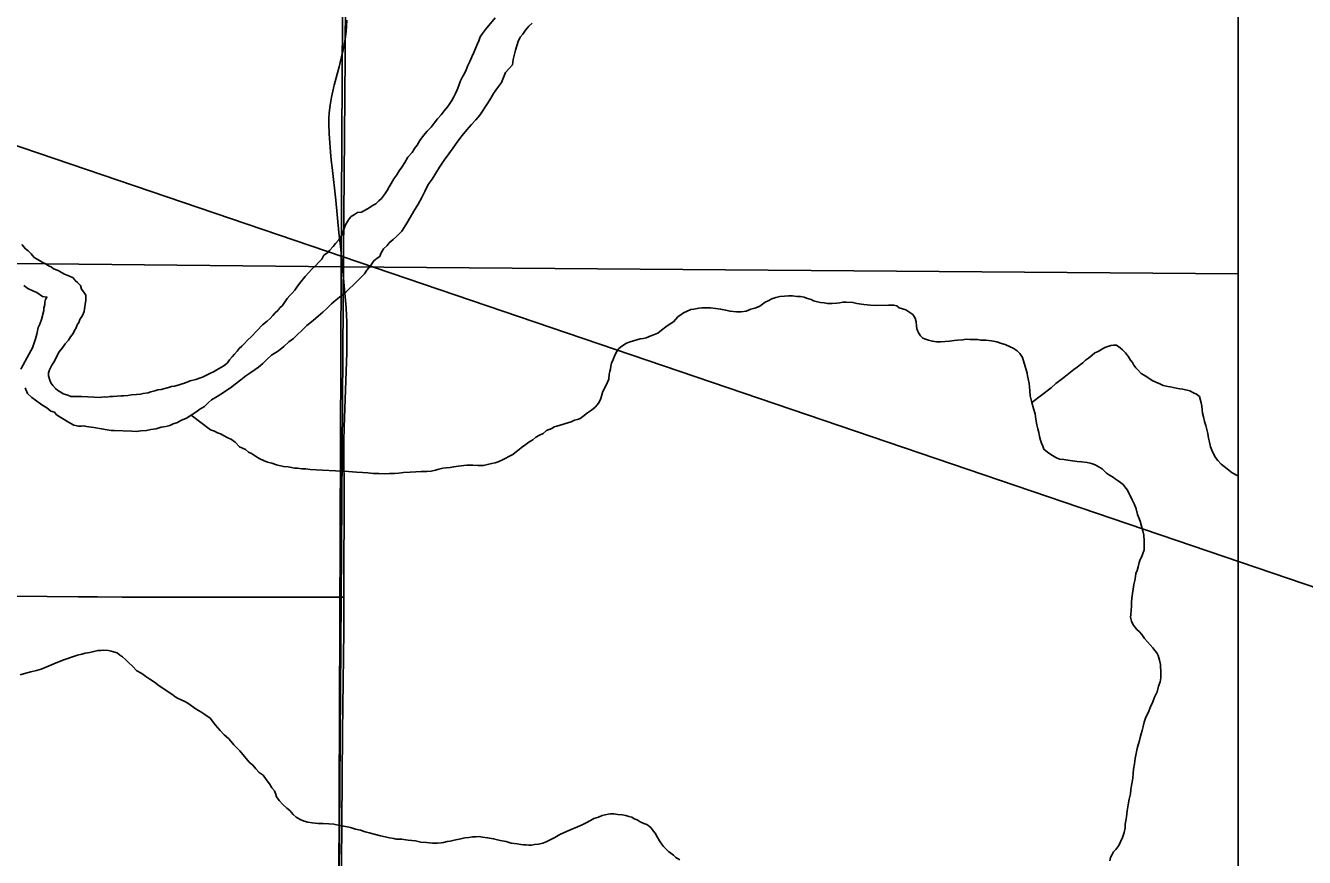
# Model space of a CAD drawing. Extents: x -17 to 88, y -5 to 22.
# Drawn here: x 8.487 to 9.45, y 15.696 to 16.322 of the extents above; entities that cross this region are included whole.
import ezdxf

# ---------------------------------------------------------------- set-up
doc = ezdxf.new("R2010")
doc.units = 0
for name, color, linetype in [('GM_X_County_Road', 7, 'Continuous'), ('GM_X_Major_River', 7, 'Continuous'), ('GM_X_Minor_River', 7, 'Continuous'), ('GM_X_Section', 7, 'Continuous'), ('GM_X_Township', 7, 'Continuous'), ('GM_X_Township_Road', 7, 'Continuous'), ('SH_Data', 7, 'Continuous'), ('TX_P_10', 7, 'Continuous')]:
    doc.layers.add(name, color=color, linetype=linetype)

msp = doc.modelspace()

# ---------------------------------------------------------------- linework, layer by layer
at = {"layer": 'GM_X_County_Road'}
for points in [[(8.72267, 16.16677), (8.72022, 16.19091), (8.71746, 16.2155), (8.71683, 16.22118), (8.71627, 16.22736), (8.71525, 16.24094), (8.7149, 16.24871), (8.71503, 16.2527), (8.71528, 16.25673), (8.71612, 16.26247), (8.71713, 16.26855), (8.71864, 16.27544), (8.71887, 16.27653), (8.71912, 16.27761), (8.72284, 16.2914), (8.72437, 16.29799), (8.7258, 16.30418), (8.72678, 16.30911), (8.72751, 16.31396), (8.72801, 16.31791), (8.72842, 16.32226), (8.72866, 16.32646)], [(8.72633, 15.89202), (8.72645, 15.92533), (8.72647, 15.9452), (8.72647, 15.96198), (8.72642, 16.00977), (8.72656, 16.01969), (8.72851, 16.07621), (8.72868, 16.09303), (8.72849, 16.09957), (8.72835, 16.10424), (8.72799, 16.10987), (8.72763, 16.11543), (8.72526, 16.1402), (8.72373, 16.15628), (8.72267, 16.16677)], [(8.71762, 14.77301), (8.71769, 14.80605), (8.71829, 14.84956), (8.71868, 14.89306), (8.71919, 14.97697), (8.7197, 15.06274), (8.72014, 15.12054), (8.72074, 15.18516), (8.72119, 15.21188), (8.7214, 15.25478), (8.72184, 15.35297), (8.72241, 15.41574), (8.72271, 15.49902), (8.72311, 15.52946), (8.72344, 15.56365), (8.72411, 15.63015), (8.72478, 15.72149), (8.72541, 15.79047), (8.72636, 15.86628), (8.72632, 15.89116), (8.72633, 15.89202)]]:
    msp.add_lwpolyline(points, dxfattribs=at)
at = {"layer": 'GM_X_Major_River'}
for points in [[(8.62129, 16.03569), (8.62439, 16.03867), (8.6267, 16.04053), (8.63093, 16.04311), (8.63555, 16.04606), (8.63825, 16.04791), (8.64094, 16.04976), (8.64441, 16.05235), (8.64866, 16.05569), (8.65252, 16.05866), (8.65637, 16.06124), (8.65945, 16.06347), (8.66215, 16.06531), (8.66524, 16.06792), (8.66833, 16.0709), (8.67182, 16.07425), (8.67721, 16.07757), (8.68107, 16.08091), (8.68493, 16.08426), (8.6884, 16.08685), (8.6915, 16.08983), (8.6946, 16.09281), (8.69847, 16.09654), (8.7031, 16.10025), (8.70697, 16.1036), (8.71045, 16.10657), (8.71315, 16.10918), (8.71703, 16.1129), (8.7205, 16.11588), (8.72436, 16.11884), (8.72784, 16.12182), (8.73055, 16.12442), (8.73326, 16.12703), (8.74178, 16.13561), (8.74374, 16.13823), (8.74646, 16.1416), (8.74881, 16.14535), (8.75151, 16.1472), (8.75344, 16.14868), (8.75424, 16.15095), (8.7562, 16.15433), (8.75891, 16.15694), (8.76047, 16.15881), (8.76356, 16.16141), (8.76588, 16.16364), (8.76821, 16.16588), (8.77014, 16.16774), (8.77171, 16.17037), (8.77368, 16.17375), (8.77642, 16.17788), (8.77917, 16.18276), (8.78231, 16.18802), (8.78506, 16.19291), (8.78743, 16.19742), (8.78981, 16.20269), (8.79292, 16.20681), (8.79567, 16.21132), (8.79842, 16.21582), (8.80193, 16.22107), (8.80545, 16.22595), (8.80857, 16.23045), (8.81209, 16.23532), (8.81559, 16.23981), (8.81909, 16.24392), (8.82259, 16.24803), (8.8257, 16.25139), (8.82881, 16.25513), (8.83077, 16.25813), (8.83311, 16.26151), (8.83507, 16.26451), (8.83703, 16.26789), (8.83899, 16.27127), (8.84094, 16.2739), (8.84289, 16.27652), (8.84523, 16.27951), (8.84604, 16.28216), (8.84803, 16.28706), (8.85347, 16.29303), (8.85392, 16.29682), (8.85557, 16.304), (8.8576, 16.31042), (8.85918, 16.31381), (8.86112, 16.31605), (8.86308, 16.31905), (8.8658, 16.32204), (8.86812, 16.32428)], [(8.84044, 16.32821), (8.83305, 16.31961), (8.83071, 16.31662), (8.82914, 16.31399), (8.82795, 16.31097), (8.82676, 16.30833), (8.82556, 16.30532), (8.82436, 16.3023), (8.82278, 16.29892), (8.8212, 16.29553), (8.81962, 16.29252)], [(8.81962, 16.29252), (8.81842, 16.28912), (8.81723, 16.28649), (8.81566, 16.28386), (8.81407, 16.28047), (8.81287, 16.27745), (8.81167, 16.27406), (8.81048, 16.27142), (8.80929, 16.26879), (8.80772, 16.26616), (8.80616, 16.26391), (8.80459, 16.26166), (8.80187, 16.25829), (8.79953, 16.2553), (8.79682, 16.25231), (8.79447, 16.24893), (8.79213, 16.24594), (8.78904, 16.24296), (8.78631, 16.23959), (8.78358, 16.23584), (8.78162, 16.23246), (8.77967, 16.22984), (8.77771, 16.22684), (8.7746, 16.22348), (8.77225, 16.21935), (8.7699, 16.21597), (8.76794, 16.21297), (8.76637, 16.20996), (8.76403, 16.20697), (8.76207, 16.20359), (8.76049, 16.20096), (8.75892, 16.19833), (8.75736, 16.19608), (8.75619, 16.1942), (8.75463, 16.19233), (8.7527, 16.19047), (8.75037, 16.18823), (8.74845, 16.18713), (8.74614, 16.18565), (8.74422, 16.18455), (8.73961, 16.18198), (8.73656, 16.18165), (8.73425, 16.18018), (8.73194, 16.1787), (8.73039, 16.17683), (8.72921, 16.17495), (8.72764, 16.17233), (8.72644, 16.16893), (8.72523, 16.16554), (8.72367, 16.16291), (8.72249, 16.16103), (8.72016, 16.15842), (8.71821, 16.15617), (8.7155, 16.15318), (8.71394, 16.15131), (8.71124, 16.14947), (8.70967, 16.14646), (8.70773, 16.14459), (8.70463, 16.14124), (8.70231, 16.139), (8.6996, 16.13639), (8.69726, 16.1334), (8.69493, 16.13078), (8.69298, 16.12816), (8.69103, 16.12554), (8.68946, 16.12329), (8.68752, 16.12105), (8.68558, 16.11918), (8.68364, 16.11694), (8.68168, 16.11394), (8.68012, 16.11169), (8.67819, 16.10983), (8.67663, 16.10796), (8.67469, 16.10609), (8.67276, 16.10423), (8.67082, 16.10199), (8.66849, 16.09975), (8.66502, 16.09716), (8.65687, 16.0882), (8.65378, 16.0856), (8.65145, 16.08298), (8.64951, 16.08112), (8.64758, 16.07926), (8.64602, 16.07738), (8.64408, 16.07514), (8.64214, 16.0729), (8.64019, 16.07066), (8.63863, 16.06841), (8.63593, 16.06618), (8.63363, 16.06508), (8.63055, 16.06324), (8.62824, 16.06177), (8.62594, 16.06067), (8.62287, 16.05921), (8.6198, 16.05775), (8.6175, 16.05703), (8.61482, 16.05594), (8.61062, 16.05488), (8.6064, 16.05306), (8.60373, 16.05235), (8.60143, 16.05163)], [(8.60143, 16.05163), (8.59876, 16.05092), (8.59647, 16.05058), (8.59418, 16.04987), (8.5915, 16.04916), (8.58883, 16.04845), (8.58616, 16.04812), (8.58386, 16.0474), (8.58081, 16.0467), (8.57889, 16.04597), (8.57508, 16.04528), (8.57317, 16.04494), (8.57013, 16.04462), (8.56632, 16.04431), (8.56365, 16.04398), (8.5606, 16.04366), (8.5587, 16.04369), (8.55565, 16.04337), (8.55261, 16.04304), (8.54994, 16.04309), (8.54766, 16.04275), (8.54576, 16.04279), (8.54233, 16.04247), (8.53815, 16.04255), (8.52865, 16.04311), (8.52599, 16.04316), (8.52371, 16.0432), (8.52067, 16.04326), (8.5184, 16.04406), (8.515, 16.04526), (8.51313, 16.04643), (8.51087, 16.04761), (8.50899, 16.04917), (8.50714, 16.05148), (8.50565, 16.05341), (8.50456, 16.05609), (8.50385, 16.05876), (8.50389, 16.06104), (8.5047, 16.0633), (8.50628, 16.06669), (8.50784, 16.06894), (8.50981, 16.0727), (8.51061, 16.07458), (8.51179, 16.07684), (8.51412, 16.07945), (8.51647, 16.08283), (8.5188, 16.08544), (8.52037, 16.08807), (8.52232, 16.09069), (8.5235, 16.09295), (8.52467, 16.09483), (8.52548, 16.09709), (8.52665, 16.09897), (8.52746, 16.10123), (8.52941, 16.10423), (8.53061, 16.10725), (8.53103, 16.10914), (8.53191, 16.11558), (8.53198, 16.11937), (8.5305, 16.12168), (8.52864, 16.12399), (8.52793, 16.12667), (8.52569, 16.12899), (8.52382, 16.13054), (8.52234, 16.13246), (8.5197, 16.13365), (8.51592, 16.13524), (8.51366, 16.13642), (8.51103, 16.13799), (8.50763, 16.13919), (8.50576, 16.14075), (8.50387, 16.14154), (8.50199, 16.14271), (8.49898, 16.14429), (8.49522, 16.14664), (8.49296, 16.14782), (8.49073, 16.15052), (8.48849, 16.15284), (8.48662, 16.15439), (8.48364, 16.15749)], [(8.48535, 16.1267), (8.48834, 16.12436), (8.49249, 16.12238), (8.49514, 16.12158), (8.49926, 16.11846), (8.50267, 16.11802), (8.5015, 16.11614), (8.50108, 16.11425), (8.50105, 16.11235), (8.50024, 16.10971), (8.5002, 16.10781), (8.49855, 16.10101), (8.49735, 16.09761), (8.49616, 16.09498), (8.49493, 16.09006), (8.4941, 16.08666), (8.49291, 16.08364), (8.4917, 16.07987), (8.48933, 16.07536), (8.48303, 16.0637)], [(8.48619, 16.04959), (8.48801, 16.04538), (8.49137, 16.04228), (8.494, 16.04033), (8.49888, 16.03682), (8.50264, 16.03448), (8.50563, 16.03214), (8.50828, 16.03133), (8.50976, 16.02941), (8.51428, 16.02667), (8.51879, 16.02392), (8.52293, 16.02157), (8.52633, 16.02075), (8.52861, 16.0207), (8.53052, 16.02105), (8.53242, 16.02063), (8.5381, 16.01977), (8.54379, 16.0189), (8.54796, 16.01807), (8.55099, 16.01763), (8.55327, 16.01759), (8.56657, 16.01696), (8.56999, 16.0169), (8.57342, 16.01721), (8.5776, 16.01752), (8.58104, 16.01821), (8.58485, 16.0189), (8.58868, 16.01997), (8.59211, 16.02066), (8.59517, 16.02137), (8.59785, 16.02246), (8.60091, 16.02354), (8.6036, 16.02501), (8.60782, 16.02683), (8.61128, 16.02904), (8.61474, 16.03126), (8.61782, 16.03348), (8.62129, 16.03569)]]:
    msp.add_lwpolyline(points, dxfattribs=at)
at = {"layer": 'GM_X_Minor_River'}
for points in [[(8.92917, 16.071), (8.93036, 16.07363), (8.93155, 16.07627), (8.93351, 16.07927), (8.93582, 16.08113), (8.93929, 16.08334), (8.94197, 16.08443), (8.94464, 16.08514), (8.94694, 16.08586), (8.94961, 16.08656), (8.9519, 16.0869), (8.95419, 16.08724), (8.95764, 16.0887), (8.96032, 16.08979), (8.963, 16.09087), (8.96571, 16.0931), (8.9688, 16.0957), (8.97226, 16.09792), (8.97457, 16.09939), (8.97806, 16.10313), (8.98038, 16.10498), (8.9823, 16.10609), (8.98767, 16.10864), (8.98996, 16.10898), (8.99377, 16.10967), (8.99606, 16.11001), (8.9991, 16.10995), (9.00252, 16.10989), (9.00632, 16.10944), (9.01011, 16.10899), (9.0139, 16.10816), (9.0173, 16.10734), (9.02224, 16.10687), (9.02566, 16.1068), (9.02947, 16.10749), (9.03292, 16.10895), (9.03598, 16.10965), (9.03789, 16.11037), (9.03981, 16.11109), (9.04174, 16.11258), (9.04366, 16.11406), (9.04596, 16.11516), (9.04865, 16.11663), (9.05172, 16.11771), (9.05477, 16.11841), (9.0582, 16.11873), (9.06125, 16.11905), (9.06429, 16.119), (9.0677, 16.11855), (9.07036, 16.1185), (9.07302, 16.11807), (9.0749, 16.11728), (9.0783, 16.11608), (9.08019, 16.11528), (9.08321, 16.11447), (9.08549, 16.11404), (9.08814, 16.11362), (9.09079, 16.11319), (9.09421, 16.11313), (9.09764, 16.11344), (9.09993, 16.11378), (9.10222, 16.11411), (9.10488, 16.11407), (9.10982, 16.11397), (9.11285, 16.11316), (9.11815, 16.1123), (9.12309, 16.11183), (9.12765, 16.11174), (9.13678, 16.11195), (9.13868, 16.11192), (9.14058, 16.11188), (9.14285, 16.11146), (9.14472, 16.10991), (9.14964, 16.1083), (9.15264, 16.10634), (9.15489, 16.10478), (9.15674, 16.10209), (9.15746, 16.09942), (9.15778, 16.09638), (9.15812, 16.09409), (9.1592, 16.09103), (9.16068, 16.08873), (9.16255, 16.08717), (9.16444, 16.08638), (9.1667, 16.08558), (9.16973, 16.08476), (9.17276, 16.08432), (9.1758, 16.08427), (9.17923, 16.08459), (9.18266, 16.0849), (9.18609, 16.08522), (9.18875, 16.08555), (9.19256, 16.08586), (9.19523, 16.08619), (9.19789, 16.08614), (9.20093, 16.08608), (9.20359, 16.08603), (9.20624, 16.0856), (9.21005, 16.08553), (9.21422, 16.08507), (9.21839, 16.08424)], [(9.21839, 16.08424), (9.22179, 16.08303), (9.22443, 16.08223), (9.22821, 16.08064), (9.23046, 16.07946), (9.23347, 16.0775), (9.23571, 16.07556), (9.23756, 16.07249), (9.23971, 16.06562), (9.24043, 16.06332), (9.24114, 16.06065), (9.24148, 16.05875), (9.24182, 16.05646), (9.24252, 16.05303), (9.24285, 16.05037), (9.24317, 16.04732), (9.24348, 16.04352), (9.24453, 16.03856), (9.24596, 16.03398), (9.24703, 16.03016), (9.24771, 16.02597), (9.2484, 16.02178), (9.2491, 16.01873), (9.24981, 16.01606), (9.25052, 16.01301), (9.25123, 16.01034), (9.25194, 16.00805), (9.25304, 16.00575), (9.25376, 16.00346), (9.25638, 16.00113), (9.25826, 15.99995), (9.26014, 15.99878), (9.26277, 15.99721), (9.26541, 15.99602), (9.26882, 15.99558), (9.27185, 15.99514), (9.27527, 15.9947), (9.27868, 15.99426), (9.28209, 15.99382), (9.28627, 15.99336), (9.28854, 15.99294), (9.29043, 15.99252), (9.29232, 15.99173), (9.2942, 15.99055), (9.29759, 15.98859), (9.30095, 15.98549), (9.3032, 15.98393), (9.30546, 15.98275), (9.30733, 15.9812), (9.30959, 15.97963), (9.31146, 15.97846), (9.31334, 15.97691), (9.31482, 15.97498), (9.31668, 15.97267), (9.32035, 15.96539), (9.32181, 15.96232), (9.32326, 15.95849), (9.32432, 15.9543), (9.32613, 15.94933), (9.3272, 15.94551), (9.32827, 15.94207), (9.32897, 15.93864), (9.32927, 15.93446), (9.32921, 15.93104), (9.32915, 15.92763), (9.32834, 15.92499), (9.32753, 15.92272), (9.32635, 15.92046), (9.32555, 15.9182), (9.32472, 15.9148), (9.32391, 15.91215), (9.32311, 15.90989), (9.32269, 15.90762), (9.32225, 15.90459), (9.32144, 15.90157), (9.32099, 15.89816), (9.32055, 15.89475), (9.3201, 15.89134), (9.31966, 15.88793), (9.31961, 15.88527), (9.31956, 15.88224), (9.31911, 15.87883), (9.31907, 15.87693), (9.31978, 15.87388), (9.32087, 15.8712), (9.32385, 15.86773), (9.32571, 15.86579), (9.32757, 15.86386), (9.32942, 15.86079), (9.33166, 15.85847), (9.3339, 15.85615), (9.33575, 15.85383), (9.33724, 15.85191), (9.33872, 15.84998), (9.33983, 15.84806), (9.3409, 15.84463), (9.3416, 15.84119), (9.34187, 15.83511), (9.34183, 15.83321), (9.3418, 15.83132), (9.34136, 15.82829)], [(9.24453, 16.03856), (9.25918, 16.04968), (9.26267, 16.05304), (9.26883, 16.05748), (9.27115, 16.05934), (9.27385, 16.06156), (9.27617, 16.06342), (9.27887, 16.06527), (9.28118, 16.06712), (9.28311, 16.06861), (9.28505, 16.07047), (9.28735, 16.07195), (9.29006, 16.07417), (9.29199, 16.07603), (9.29468, 16.07713), (9.2966, 16.07823), (9.29967, 16.08007), (9.30197, 16.08079), (9.30426, 16.0815), (9.30617, 16.08185), (9.30845, 16.08181), (9.31108, 16.07986), (9.31295, 16.07831), (9.31519, 16.07599), (9.31741, 16.07291), (9.31889, 16.0706), (9.32037, 16.06867), (9.32148, 16.06676), (9.32296, 16.06483), (9.32483, 16.0629), (9.32707, 16.06058), (9.33007, 16.05862), (9.3327, 16.05705), (9.33533, 16.0551), (9.33797, 16.05392), (9.34099, 16.05272), (9.34362, 16.05153), (9.34703, 16.05071), (9.34892, 16.0503), (9.3512, 16.04987), (9.35347, 16.04945), (9.35612, 16.04902), (9.3584, 16.0486), (9.3637, 16.04736), (9.36633, 16.0458), (9.3686, 16.04499), (9.37084, 16.04305), (9.37228, 16.03847), (9.37261, 16.03581), (9.37294, 16.03314), (9.37327, 16.03048), (9.37398, 16.02781), (9.37467, 16.02438), (9.37576, 16.02132), (9.37646, 16.01827), (9.37717, 16.01522), (9.37786, 16.01178), (9.37857, 16.00873), (9.37926, 16.0053), (9.38035, 16.00262), (9.38144, 15.99995), (9.38291, 15.99726), (9.38477, 15.99495), (9.38738, 15.99224), (9.39188, 15.98874), (9.39562, 15.98563), (9.39976, 15.98328), (9.4, 15.98313)], [(8.61128, 16.02904), (8.6259, 16.01814), (8.62892, 16.01694), (8.63118, 16.01576), (8.63345, 16.01496), (8.63571, 16.01378), (8.63834, 16.01221), (8.64173, 16.01063), (8.64436, 16.00868), (8.64772, 16.0052), (8.65224, 16.00322), (8.65449, 16.00128), (8.65675, 16.0001), (8.65975, 15.99815), (8.66314, 15.99618), (8.66578, 15.99499), (8.6688, 15.9938), (8.6722, 15.99298), (8.6756, 15.99177), (8.6809, 15.99054), (8.68432, 15.99009), (8.68697, 15.98967), (8.68924, 15.98924), (8.69152, 15.9892), (8.69456, 15.98877), (8.6976, 15.98871), (8.70101, 15.98827), (8.71013, 15.98772), (8.72988, 15.98659), (8.73595, 15.9861), (8.74051, 15.98602), (8.74431, 15.98556), (8.74848, 15.98511), (8.75266, 15.98503), (8.75685, 15.98495), (8.76065, 15.98526), (8.76445, 15.98519), (8.76788, 15.98551), (8.77131, 15.98582), (8.77626, 15.98611), (8.78045, 15.98641), (8.78464, 15.98671), (8.78882, 15.98664), (8.79224, 15.98695), (8.7953, 15.98766), (8.79797, 15.98837), (8.80103, 15.98907), (8.80332, 15.98941), (8.80636, 15.98973), (8.80903, 15.99006), (8.81247, 15.99076), (8.81894, 15.9914), (8.8235, 15.99131), (8.8273, 15.99124), (8.83149, 15.99116), (8.83454, 15.99187), (8.8376, 15.99257), (8.84027, 15.99328), (8.84257, 15.99399), (8.84525, 15.99509), (8.84794, 15.99656), (8.85063, 15.99802), (8.85369, 15.99949), (8.8564, 16.00171), (8.85833, 16.0032), (8.86025, 16.00468), (8.86257, 16.00654), (8.86565, 16.00876), (8.86873, 16.0106), (8.87105, 16.01245), (8.87374, 16.01392), (8.87642, 16.01539), (8.87913, 16.01762), (8.88296, 16.01907), (8.88488, 16.02017), (8.88679, 16.0209), (8.8975, 16.02412), (8.90018, 16.0252), (8.90248, 16.02592), (8.90439, 16.02665), (8.90632, 16.02813), (8.90979, 16.03072), (8.91287, 16.03294), (8.91558, 16.03517), (8.91751, 16.03704), (8.91869, 16.03891), (8.91988, 16.04155), (8.9211, 16.04608), (8.92307, 16.04984), (8.92426, 16.0521), (8.92505, 16.05398), (8.92585, 16.05625), (8.92631, 16.06004), (8.92672, 16.06193), (8.92714, 16.06382), (8.92756, 16.06609), (8.92798, 16.06836), (8.92917, 16.071)], [(8.48254, 15.83359), (8.48674, 15.83465), (8.49056, 15.83572), (8.49476, 15.83678), (8.49821, 15.83785), (8.50127, 15.83893), (8.50434, 15.8404), (8.50779, 15.84185), (8.512, 15.84367), (8.51544, 15.84475), (8.52348, 15.84764), (8.52578, 15.84835), (8.52883, 15.84906), (8.53151, 15.84977), (8.53494, 15.85046), (8.538, 15.85117), (8.54105, 15.85187), (8.54333, 15.85182), (8.54562, 15.85216), (8.54903, 15.85172), (8.55093, 15.8513), (8.55282, 15.85089), (8.55547, 15.85008), (8.55734, 15.84853), (8.55959, 15.84697), (8.56184, 15.84503), (8.56407, 15.84271), (8.56707, 15.83999), (8.57042, 15.83651)], [(8.57042, 15.83651), (8.57419, 15.83454), (8.57719, 15.83221), (8.58019, 15.83026), (8.58357, 15.82791), (8.58732, 15.82519), (8.59146, 15.82245), (8.59483, 15.82011), (8.59746, 15.81854), (8.59934, 15.81699), (8.6016, 15.81581), (8.60385, 15.81463), (8.60649, 15.81344), (8.60875, 15.81226), (8.61513, 15.80758), (8.61852, 15.80562), (8.62152, 15.80367), (8.62565, 15.80093), (8.62974, 15.79554), (8.63308, 15.79168), (8.63606, 15.78821), (8.63943, 15.78549), (8.6413, 15.78356), (8.64353, 15.78085), (8.64614, 15.77815), (8.648, 15.77621), (8.65507, 15.76773), (8.65769, 15.7654), (8.65992, 15.7627), (8.66253, 15.76), (8.66554, 15.75804), (8.66775, 15.75458), (8.67036, 15.7515), (8.6722, 15.74842), (8.67406, 15.74611), (8.67515, 15.74343), (8.67549, 15.74153), (8.67772, 15.73883), (8.68033, 15.73574), (8.68332, 15.73303), (8.68557, 15.73147), (8.68818, 15.72838), (8.69042, 15.72644), (8.69343, 15.72449), (8.69645, 15.72329), (8.69909, 15.72248), (8.70251, 15.72204), (8.70706, 15.72158), (8.71086, 15.7215), (8.71504, 15.72143), (8.71884, 15.72098), (8.723, 15.72014), (8.72755, 15.7193), (8.73134, 15.71847), (8.73512, 15.71726), (8.73891, 15.71643), (8.7423, 15.71523), (8.74533, 15.71441), (8.75404, 15.71235), (8.75745, 15.71153), (8.76085, 15.7107), (8.76389, 15.71027), (8.76578, 15.70985), (8.76806, 15.70981), (8.76996, 15.70978), (8.77299, 15.70934), (8.77489, 15.70892), (8.7802, 15.70845), (8.78437, 15.70761), (8.78854, 15.70715), (8.7931, 15.70669), (8.7969, 15.70662), (8.79957, 15.70695), (8.80147, 15.70729), (8.80415, 15.708), (8.80643, 15.70834), (8.80949, 15.70904), (8.81445, 15.71009), (8.81751, 15.71079), (8.82055, 15.71112), (8.82322, 15.71145), (8.82588, 15.7114), (8.82817, 15.71174), (8.83082, 15.71131), (8.83462, 15.71086), (8.83917, 15.71001), (8.84409, 15.70878), (8.84863, 15.70794), (8.85241, 15.70673), (8.85697, 15.70626), (8.85962, 15.70584), (8.86189, 15.70541), (8.86379, 15.70538), (8.8657, 15.70534), (8.8676, 15.70531), (8.86988, 15.70564), (8.87293, 15.70597), (8.87637, 15.70667), (8.87867, 15.70776), (8.88174, 15.70922), (8.88519, 15.71106)], [(9.34136, 15.82829), (9.34016, 15.82489), (9.33894, 15.82074), (9.33696, 15.8166), (9.33575, 15.8132), (9.33416, 15.80944), (9.33218, 15.80492), (9.3306, 15.80153), (9.32938, 15.79775), (9.32857, 15.79473), (9.32775, 15.79171), (9.32694, 15.78906), (9.32613, 15.78642), (9.32571, 15.78415), (9.3249, 15.78151), (9.32407, 15.7781), (9.32324, 15.77432), (9.32241, 15.77054), (9.32196, 15.76637), (9.32112, 15.76259), (9.32106, 15.75917), (9.32062, 15.75576), (9.32018, 15.75273), (9.31975, 15.75008), (9.31931, 15.74705), (9.31888, 15.74402), (9.31804, 15.73986), (9.3172, 15.7357), (9.31635, 15.73116), (9.31589, 15.72661), (9.31545, 15.72358), (9.31502, 15.72093), (9.31497, 15.71827), (9.31415, 15.71487), (9.31294, 15.7111), (9.31135, 15.70771), (9.31016, 15.70507), (9.30783, 15.70208), (9.30627, 15.70021), (9.3051, 15.69833), (9.30391, 15.69607), (9.30348, 15.69342)], [(8.88519, 15.71106), (8.88904, 15.71327), (8.89402, 15.71545), (8.9059, 15.72055), (8.90897, 15.72201), (8.91205, 15.72385), (8.91474, 15.72532), (8.91818, 15.7264), (8.92086, 15.72748), (8.92316, 15.7282), (8.92544, 15.72854), (8.92735, 15.72888), (8.92963, 15.72884), (8.93267, 15.7284), (8.93608, 15.72796), (8.93873, 15.72753), (8.941, 15.72673), (8.94327, 15.72631), (8.94515, 15.72513), (8.94742, 15.72433), (8.94967, 15.72277), (8.95231, 15.72159), (8.95458, 15.72078), (8.95757, 15.71845), (8.95943, 15.71614), (8.96092, 15.71421), (8.96239, 15.71152), (8.96423, 15.70845), (8.96571, 15.70615), (8.9672, 15.70422), (8.96906, 15.70229), (8.97092, 15.70035), (8.9728, 15.69918), (8.97468, 15.69763), (8.97655, 15.69607), (8.97955, 15.69412)]]:
    msp.add_lwpolyline(points, dxfattribs=at)
at = {"layer": 'GM_X_Section'}
for p, q in [((9.4, 16.13558), (9.4, 17.13596)), ((9.4, 15.13366), (9.4, 16.13558))]:
    msp.add_line(p, q, dxfattribs=at)
for points in [[(7.72672, 17.14664), (8.72958, 17.1413), (8.72425, 16.14072), (7.71159, 16.15106)], [(8.72425, 16.14072), (8.72055, 15.1393), (7.71436, 15.15219), (7.71159, 16.15106)]]:
    msp.add_lwpolyline(points, close=True, dxfattribs=at)
for points in [[(9.4, 17.13596), (8.72958, 17.1413), (8.72425, 16.14072), (9.4, 16.13558)], [(9.4, 16.13558), (8.72425, 16.14072), (8.72055, 15.1393), (9.4, 15.13366)]]:
    msp.add_lwpolyline(points, dxfattribs=at)
at = {"layer": 'GM_X_Township'}
for points in [[(8.70899, 14.1), (9.4, 14.1), (9.4, 20.16689)], [(9.4, 20.16689), (8.72808, 20.16459), (8.72745, 19.88999), (8.73479, 19.41382), (8.73312, 19.14356), (8.72413, 18.13831), (8.73174, 17.13949), (8.72734, 16.29931), (8.72612, 16.14986), (8.72431, 15.89058), (8.71637, 14.77277), (8.70899, 14.1)], [(8.70899, 14.1), (8.71637, 14.77277), (8.72431, 15.89058), (8.72612, 16.14986), (8.72734, 16.29931), (8.73174, 17.13949), (8.72413, 18.13831), (8.73312, 19.14356), (8.23597, 19.14463), (7.73606, 19.14905), (7.22615, 19.15355), (6.96905, 19.15582), (6.25341, 19.15265), (5.72251, 19.14908), (5.72146, 18.64719), (5.71493, 18.14695), (5.04642, 18.15132)]]:
    msp.add_lwpolyline(points, dxfattribs=at)
at = {"layer": 'GM_X_Township_Road'}
msp.add_lwpolyline([(8.45569, 15.89308), (8.52645, 15.89225), (8.54075, 15.89218), (8.55938, 15.89194), (8.58611, 15.89198), (8.65758, 15.8921), (8.68429, 15.89197), (8.72034, 15.89201), (8.72633, 15.89202)], dxfattribs=at)
at = {"layer": 'SH_Data'}
msp.add_line((9.4, 20.9), (9.4, 14.1), dxfattribs=at)
at = {"layer": 'TX_P_10'}
msp.add_lwpolyline([(5.97365, 17.08476), (9.824, 16.35201), (9.824, 15.77473)], close=True, dxfattribs=at)

doc.saveas('drawing.dxf')
